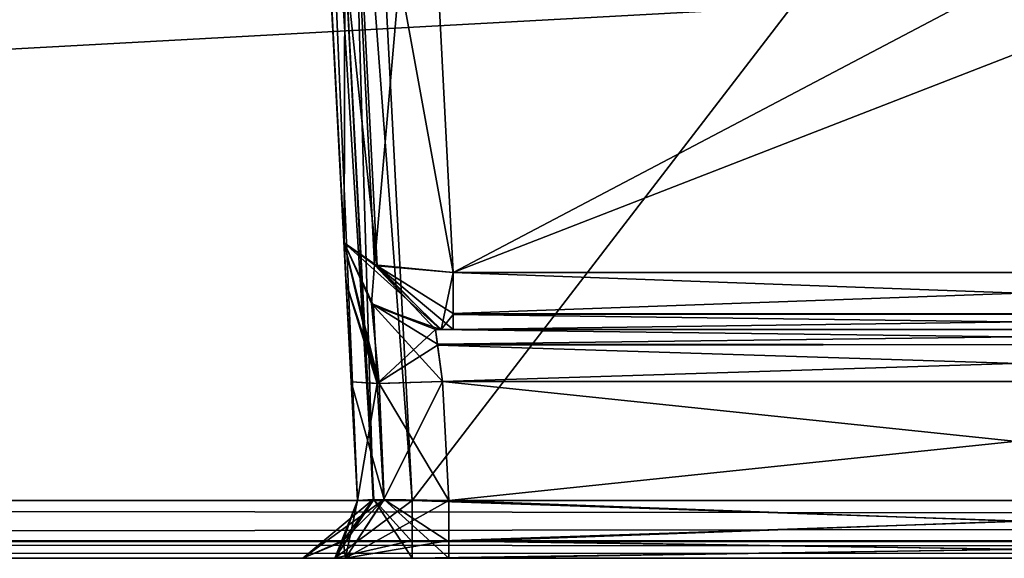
# Model space of a CAD drawing. Header units: inches. Extents: x -9.1 to 9.1, y -1.6 to 4.3.
# Tile 283 of 656: x -4.059 to -3.521, y -1.605 to -1.311. Entities that reach past the tile are written whole.
import ezdxf

# ---------------------------------------------------------------- set-up
doc = ezdxf.new("R2010")
doc.units = ezdxf.units.IN
doc.header["$LTSCALE"] = 65.185185
doc.header["$MEASUREMENT"] = 0
for name, color, linetype in [('2242', 7, 'CONTINUOUS'), ('2365', 7, 'CONTINUOUS'), ('2389', 7, 'CONTINUOUS'), ('2610', 7, 'CONTINUOUS'), ('2618', 7, 'CONTINUOUS'), ('2695', 7, 'CONTINUOUS'), ('2696', 7, 'CONTINUOUS'), ('2738', 7, 'CONTINUOUS'), ('2753', 7, 'CONTINUOUS'), ('2754', 7, 'CONTINUOUS'), ('2755', 7, 'CONTINUOUS'), ('2756', 7, 'CONTINUOUS'), ('2762', 7, 'CONTINUOUS'), ('2763', 7, 'CONTINUOUS'), ('2764', 7, 'CONTINUOUS'), ('2776', 7, 'CONTINUOUS'), ('3121', 7, 'CONTINUOUS'), ('3179', 7, 'CONTINUOUS'), ('3480', 7, 'CONTINUOUS'), ('3538', 7, 'CONTINUOUS'), ('4442', 7, 'CONTINUOUS'), ('4503', 7, 'CONTINUOUS'), ('9487', 7, 'CONTINUOUS'), ('9488', 7, 'CONTINUOUS'), ('9489', 7, 'CONTINUOUS'), ('9490', 7, 'CONTINUOUS'), ('9491', 7, 'CONTINUOUS'), ('9492', 7, 'CONTINUOUS'), ('9493', 7, 'CONTINUOUS'), ('9494', 7, 'CONTINUOUS'), ('9495', 7, 'CONTINUOUS'), ('9496', 7, 'CONTINUOUS'), ('9497', 7, 'CONTINUOUS'), ('9509', 7, 'CONTINUOUS'), ('9510', 7, 'CONTINUOUS'), ('9781', 7, 'CONTINUOUS'), ('9782', 7, 'CONTINUOUS'), ('9783', 7, 'CONTINUOUS'), ('9784', 7, 'CONTINUOUS'), ('9785', 7, 'CONTINUOUS'), ('9786', 7, 'CONTINUOUS')]:
    doc.layers.add(name, color=color, linetype=linetype)

msp = doc.modelspace()

# ---------------------------------------------------------------- linework, layer by layer
at = {"layer": '2242', "linetype": 'Continuous'}
for points in [[(-8.57837, -1.57343, 4.62775), (8.57837, -1.57343, 4.62775), (-8.52935, -0.63817, 4.57874), (-8.57837, -1.57343, 4.62775)], [(-8.52935, -0.63817, 4.57874), (8.57837, -1.57343, 4.62775), (-7.12257, -0.63817, 4.57874), (-8.52935, -0.63817, 4.57874)], [(-7.12257, -0.63817, 4.57874), (8.57837, -1.57343, 4.62775), (-6.87743, -0.63817, 4.57874), (-7.12257, -0.63817, 4.57874)], [(-6.87743, -0.63817, 4.57874), (8.57837, -1.57343, 4.62775), (-6.10626, -0.63866, 4.57876), (-6.87743, -0.63817, 4.57874)], [(-6.10626, -0.63866, 4.57876), (8.57837, -1.57343, 4.62775), (-5.89369, -0.63806, 4.57873), (-6.10626, -0.63866, 4.57876)], [(-5.89369, -0.63806, 4.57873), (8.57837, -1.57343, 4.62775), (-5.12257, -0.63817, 4.57874), (-5.89369, -0.63806, 4.57873)], [(-5.12257, -0.63817, 4.57874), (8.57837, -1.57343, 4.62775), (-4.87743, -0.63817, 4.57874), (-5.12257, -0.63817, 4.57874)], [(-4.87743, -0.63817, 4.57874), (8.57837, -1.57343, 4.62775), (-4.1063, -0.63817, 4.57874), (-4.87743, -0.63817, 4.57874)], [(-4.1063, -0.63817, 4.57874), (8.57837, -1.57343, 4.62775), (-3.89369, -0.63806, 4.57873), (-4.1063, -0.63817, 4.57874)], [(-3.89369, -0.63806, 4.57873), (8.57837, -1.57343, 4.62775), (-3.12257, -0.63817, 4.57874), (-3.89369, -0.63806, 4.57873)]]:
    msp.add_3dface(points, dxfattribs=at)
at = {"layer": '2365', "linetype": 'Continuous'}
for points in [[(-3.84469, -1.57343, 4.42625), (-3.8937, -0.63817, 4.47526), (-3.17481, -1.57343, 4.42625), (-3.84469, -1.57343, 4.42625)], [(-3.17481, -1.57343, 4.42625), (-3.8937, -0.63817, 4.47526), (-3.1258, -0.63817, 4.47526), (-3.17481, -1.57343, 4.42625)]]:
    msp.add_3dface(points, dxfattribs=at)
at = {"layer": '2389', "linetype": 'Continuous'}
for points in [[(-8.57831, -1.605, -4.59779), (8.57828, -1.605, -4.59779), (-5.99933, -1.605, -4.51066), (-8.57831, -1.605, -4.59779)], [(8.57828, -1.605, 4.59779), (-8.57831, -1.605, 4.59779), (5.99933, -1.605, 4.51066), (8.57828, -1.605, 4.59779)], [(5.99933, -1.605, 4.51066), (-8.57831, -1.605, 4.59779), (1.99933, -1.605, 4.51066), (5.99933, -1.605, 4.51066)], [(1.99933, -1.605, 4.51066), (-8.57831, -1.605, 4.59779), (-2.00067, -1.605, 4.51066), (1.99933, -1.605, 4.51066)], [(-2.00067, -1.605, 4.51066), (-8.57831, -1.605, 4.59779), (-2.31452, -1.605, 4.45621), (-2.00067, -1.605, 4.51066)], [(-2.31452, -1.605, 4.45621), (-8.57831, -1.605, 4.59779), (-2.82518, -1.605, 4.45621), (-2.31452, -1.605, 4.45621)], [(-2.82518, -1.605, 4.45621), (-8.57831, -1.605, 4.59779), (-3.17482, -1.605, 4.45621), (-2.82518, -1.605, 4.45621)], [(-3.17482, -1.605, 4.45621), (-8.57831, -1.605, 4.59779), (-3.84468, -1.605, 4.45621), (-3.17482, -1.605, 4.45621)], [(-3.84468, -1.605, 4.45621), (-8.57831, -1.605, 4.59779), (-4.15532, -1.605, 4.45621), (-3.84468, -1.605, 4.45621)], [(-5.99933, -1.605, -4.51066), (8.57828, -1.605, -4.59779), (-1.99933, -1.605, -4.51066), (-5.99933, -1.605, -4.51066)], [(-5.99933, -1.605, -4.51066), (-1.99933, -1.605, -4.51066), (-5.68548, -1.605, -4.45621), (-5.99933, -1.605, -4.51066)], [(-5.68548, -1.605, -4.45621), (-1.99933, -1.605, -4.51066), (-5.17482, -1.605, -4.45621), (-5.68548, -1.605, -4.45621)], [(-5.17482, -1.605, -4.45621), (-1.99933, -1.605, -4.51066), (-4.82518, -1.605, -4.45621), (-5.17482, -1.605, -4.45621)], [(-4.82518, -1.605, -4.45621), (-1.99933, -1.605, -4.51066), (-4.15532, -1.605, -4.45621), (-4.82518, -1.605, -4.45621)], [(-4.15532, -1.605, -4.45621), (-1.99933, -1.605, -4.51066), (-3.84468, -1.605, -4.45621), (-4.15532, -1.605, -4.45621)], [(-4.11292, -1.605, -4.43865), (-4.15532, -1.605, -4.45621), (-3.84468, -1.605, -4.45621), (-4.11292, -1.605, -4.43865)], [(-3.88708, -1.605, 4.43865), (-3.84468, -1.605, 4.45621), (-4.15532, -1.605, 4.45621), (-3.88708, -1.605, 4.43865)], [(-3.9046, -1.605, 4.39628), (-3.88708, -1.605, 4.43865), (-4.15532, -1.605, 4.45621), (-3.9046, -1.605, 4.39628)], [(-4.11295, -1.605, 4.43868), (-3.9046, -1.605, 4.39628), (-4.15532, -1.605, 4.45621), (-4.11295, -1.605, 4.43868)], [(-3.9046, -1.605, 4.1998), (-3.9046, -1.605, 4.39628), (-4.11295, -1.605, 4.43868), (-3.9046, -1.605, 4.1998)], [(-4.0954, -1.605, 4.39628), (-3.9046, -1.605, 4.1998), (-4.11295, -1.605, 4.43868), (-4.0954, -1.605, 4.39628)], [(-4.0954, -1.605, -4.39628), (-4.11292, -1.605, -4.43865), (-3.84468, -1.605, -4.45621), (-4.0954, -1.605, -4.39628)], [(-4.0954, -1.605, -4.1998), (-4.0954, -1.605, -4.39628), (-3.88705, -1.605, -4.43868), (-4.0954, -1.605, -4.1998)], [(-3.88705, -1.605, -4.43868), (-4.0954, -1.605, -4.39628), (-3.84468, -1.605, -4.45621), (-3.88705, -1.605, -4.43868)], [(-4.0954, -1.605, 4.1998), (-4.0954, -1.605, -4.1998), (-3.9046, -1.605, -4.39628), (-4.0954, -1.605, 4.1998)], [(-3.9046, -1.605, -4.39628), (-4.0954, -1.605, -4.1998), (-3.88705, -1.605, -4.43868), (-3.9046, -1.605, -4.39628)], [(-3.9046, -1.605, 4.1998), (-4.0954, -1.605, 4.39628), (-3.9046, -1.605, -4.1998), (-3.9046, -1.605, 4.1998)], [(-4.0954, -1.605, 4.39628), (-4.0954, -1.605, 4.1998), (-3.9046, -1.605, -4.39628), (-4.0954, -1.605, 4.39628)], [(-3.9046, -1.605, -4.1998), (-4.0954, -1.605, 4.39628), (-3.9046, -1.605, -4.39628), (-3.9046, -1.605, -4.1998)], [(-3.88123, -1.605, 4.1433), (-3.9046, -1.605, 4.1998), (-3.88122, -1.605, -4.14328), (-3.88123, -1.605, 4.1433)], [(-3.88122, -1.605, -4.14328), (-3.9046, -1.605, 4.1998), (-3.9046, -1.605, -4.1998), (-3.88122, -1.605, -4.14328)], [(-3.8247, -1.605, 4.1199), (-3.88123, -1.605, 4.1433), (-3.8247, -1.605, -4.1199), (-3.8247, -1.605, 4.1199)], [(-3.8247, -1.605, -4.1199), (-3.88123, -1.605, 4.1433), (-3.88122, -1.605, -4.14328), (-3.8247, -1.605, -4.1199)], [(-3.84468, -1.605, -4.45621), (-1.99933, -1.605, -4.51066), (-3.17482, -1.605, -4.45621), (-3.84468, -1.605, -4.45621)], [(-3.20478, -1.605, 4.1199), (-3.8247, -1.605, 4.1199), (-3.20478, -1.605, -4.1199), (-3.20478, -1.605, 4.1199)], [(-3.20478, -1.605, -4.1199), (-3.8247, -1.605, 4.1199), (-3.8247, -1.605, -4.1199), (-3.20478, -1.605, -4.1199)]]:
    msp.add_3dface(points, dxfattribs=at)
at = {"layer": '2610', "linetype": 'Continuous'}
for points in [[(-3.84469, -1.57343, -4.42625), (-3.1258, -0.63817, -4.47526), (-3.8937, -0.63817, -4.47526), (-3.84469, -1.57343, -4.42625)], [(-3.84469, -1.57343, -4.42625), (-3.17481, -1.57343, -4.42625), (-3.1258, -0.63817, -4.47526), (-3.84469, -1.57343, -4.42625)]]:
    msp.add_3dface(points, dxfattribs=at)
at = {"layer": '2618', "linetype": 'Continuous'}
for points in [[(-1.8937, -0.63817, -4.57874), (-8.57837, -1.57343, -4.62775), (-1.93714, -0.6183, -4.5777), (-1.8937, -0.63817, -4.57874)], [(-1.93714, -0.6183, -4.5777), (-8.57837, -1.57343, -4.62775), (-2.10631, -0.63806, -4.57873), (-1.93714, -0.6183, -4.5777)], [(-3.8937, -0.63817, -4.57874), (-8.57837, -1.57343, -4.62775), (-3.93714, -0.6183, -4.5777), (-3.8937, -0.63817, -4.57874)], [(-3.93714, -0.6183, -4.5777), (-8.57837, -1.57343, -4.62775), (-4.10631, -0.63806, -4.57873), (-3.93714, -0.6183, -4.5777)], [(3.12257, -0.63817, -4.57874), (-8.57837, -1.57343, -4.62775), (3.08276, -0.62178, -4.57788), (3.12257, -0.63817, -4.57874)], [(3.08276, -0.62178, -4.57788), (-8.57837, -1.57343, -4.62775), (2.87743, -0.63817, -4.57874), (3.08276, -0.62178, -4.57788)], [(-2.87743, -0.63817, -4.57874), (-8.57837, -1.57343, -4.62775), (-2.91724, -0.62178, -4.57788), (-2.87743, -0.63817, -4.57874)], [(-2.91724, -0.62178, -4.57788), (-8.57837, -1.57343, -4.62775), (-3.12257, -0.63817, -4.57874), (-2.91724, -0.62178, -4.57788)], [(6.1063, -0.63817, -4.57874), (-8.57837, -1.57343, -4.62775), (5.89369, -0.63806, -4.57873), (6.1063, -0.63817, -4.57874)], [(5.89369, -0.63806, -4.57873), (-8.57837, -1.57343, -4.62775), (5.12257, -0.63817, -4.57874), (5.89369, -0.63806, -4.57873)], [(4.1063, -0.63817, -4.57874), (-8.57837, -1.57343, -4.62775), (3.89369, -0.63806, -4.57873), (4.1063, -0.63817, -4.57874)], [(3.89369, -0.63806, -4.57873), (-8.57837, -1.57343, -4.62775), (3.12257, -0.63817, -4.57874), (3.89369, -0.63806, -4.57873)], [(2.1063, -0.63817, -4.57874), (-8.57837, -1.57343, -4.62775), (1.89369, -0.63806, -4.57873), (2.1063, -0.63817, -4.57874)], [(1.89369, -0.63806, -4.57873), (-8.57837, -1.57343, -4.62775), (-1.8937, -0.63817, -4.57874), (1.89369, -0.63806, -4.57873)], [(-2.10631, -0.63806, -4.57873), (-8.57837, -1.57343, -4.62775), (-2.87743, -0.63817, -4.57874), (-2.10631, -0.63806, -4.57873)], [(8.57837, -1.57343, -4.62775), (-8.57837, -1.57343, -4.62775), (8.52935, -0.63817, -4.57874), (8.57837, -1.57343, -4.62775)], [(8.52935, -0.63817, -4.57874), (-8.57837, -1.57343, -4.62775), (7.12257, -0.63817, -4.57874), (8.52935, -0.63817, -4.57874)], [(7.12257, -0.63817, -4.57874), (-8.57837, -1.57343, -4.62775), (6.87743, -0.63817, -4.57874), (7.12257, -0.63817, -4.57874)], [(6.87743, -0.63817, -4.57874), (-8.57837, -1.57343, -4.62775), (6.1063, -0.63817, -4.57874), (6.87743, -0.63817, -4.57874)], [(5.12257, -0.63817, -4.57874), (-8.57837, -1.57343, -4.62775), (4.87743, -0.63817, -4.57874), (5.12257, -0.63817, -4.57874)], [(4.87743, -0.63817, -4.57874), (-8.57837, -1.57343, -4.62775), (4.1063, -0.63817, -4.57874), (4.87743, -0.63817, -4.57874)], [(2.87743, -0.63817, -4.57874), (-8.57837, -1.57343, -4.62775), (2.1063, -0.63817, -4.57874), (2.87743, -0.63817, -4.57874)], [(-3.12257, -0.63817, -4.57874), (-8.57837, -1.57343, -4.62775), (-3.8937, -0.63817, -4.57874), (-3.12257, -0.63817, -4.57874)]]:
    msp.add_3dface(points, dxfattribs=at)
at = {"layer": '2695', "linetype": 'Continuous'}
for points in [[(-3.83209, -1.48, 4.11649), (-3.1969, -1.48, 4.11649), (-3.83209, -1.48, 3.88012), (-3.83209, -1.48, 4.11649)], [(-3.83209, -1.48, 3.88012), (-3.1969, -1.48, 4.11649), (-3.82929, -1.48, 3.87269), (-3.83209, -1.48, 3.88012)], [(-3.82929, -1.48, 3.87269), (-3.1969, -1.48, 4.11649), (-3.82228, -1.48, 3.86955), (-3.82929, -1.48, 3.87269)], [(-3.1969, -1.48, 4.11649), (-3.1969, -1.48, 3.86955), (-3.82228, -1.48, 3.86955), (-3.1969, -1.48, 4.11649)]]:
    msp.add_3dface(points, dxfattribs=at)
at = {"layer": '2696', "linetype": 'Continuous'}
for points in [[(-3.1969, -1.48, -3.86955), (-3.1969, -1.48, -4.11649), (-3.83209, -1.48, -4.11649), (-3.1969, -1.48, -3.86955)], [(-3.82228, -1.48, -3.86955), (-3.1969, -1.48, -3.86955), (-3.83209, -1.48, -4.11649), (-3.82228, -1.48, -3.86955)], [(-3.82895, -1.48, -3.87237), (-3.82228, -1.48, -3.86955), (-3.83209, -1.48, -4.11649), (-3.82895, -1.48, -3.87237)], [(-3.83209, -1.48, -3.88012), (-3.82895, -1.48, -3.87237), (-3.83209, -1.48, -4.11649), (-3.83209, -1.48, -3.88012)]]:
    msp.add_3dface(points, dxfattribs=at)
at = {"layer": '2738', "linetype": 'Continuous'}
for points in [[(-3.83865, -1.13627, 3.69695), (-3.82228, -1.44873, 3.82319), (-3.22861, -1.13627, 3.69695), (-3.83865, -1.13627, 3.69695)], [(-3.22861, -1.13627, 3.69695), (-3.82228, -1.44873, 3.82319), (-3.19722, -1.44873, 3.82319), (-3.22861, -1.13627, 3.69695)]]:
    msp.add_3dface(points, dxfattribs=at)
at = {"layer": '2753', "linetype": 'Continuous'}
for points in [[(-3.82228, -1.44873, 3.82319), (-3.82228, -1.47124, 3.84128), (-3.19722, -1.44873, 3.82319), (-3.82228, -1.44873, 3.82319)], [(-3.19722, -1.44873, 3.82319), (-3.82228, -1.47124, 3.84128), (-3.19706, -1.47145, 3.84158), (-3.19722, -1.44873, 3.82319)], [(-3.82228, -1.47124, 3.84128), (-3.82228, -1.48, 3.86955), (-3.19706, -1.47145, 3.84158), (-3.82228, -1.47124, 3.84128)], [(-3.82228, -1.48, 3.86955), (-3.1969, -1.48, 3.86955), (-3.19706, -1.47145, 3.84158), (-3.82228, -1.48, 3.86955)]]:
    msp.add_3dface(points, dxfattribs=at)
at = {"layer": '2754', "linetype": 'Continuous'}
for points in [[(-3.82929, -1.48, 3.87269), (-3.88202, -1.43262, 3.88012), (-3.86593, -1.46681, 3.88012), (-3.82929, -1.48, 3.87269)], [(-3.88202, -1.43262, 3.88012), (-3.82929, -1.48, 3.87269), (-3.86391, -1.44503, 3.8399), (-3.88202, -1.43262, 3.88012)], [(-3.82929, -1.48, 3.87269), (-3.82228, -1.48, 3.86955), (-3.86391, -1.44503, 3.8399), (-3.82929, -1.48, 3.87269)], [(-3.86391, -1.44503, 3.8399), (-3.82228, -1.48, 3.86955), (-3.82228, -1.47124, 3.84128), (-3.86391, -1.44503, 3.8399)], [(-3.82228, -1.44873, 3.82319), (-3.86391, -1.44503, 3.8399), (-3.82228, -1.47124, 3.84128), (-3.82228, -1.44873, 3.82319)], [(-3.83209, -1.48, 3.88012), (-3.82929, -1.48, 3.87269), (-3.86593, -1.46681, 3.88012), (-3.83209, -1.48, 3.88012)]]:
    msp.add_3dface(points, dxfattribs=at)
at = {"layer": '2755', "linetype": 'Continuous'}
for points in [[(-3.88202, -1.43262, 3.88012), (-3.88202, -1.43262, 4.11652), (-3.86701, -1.46579, 4.11649), (-3.88202, -1.43262, 3.88012)], [(-3.88202, -1.43262, 3.88012), (-3.86701, -1.46579, 4.11649), (-3.86593, -1.46681, 3.88012), (-3.88202, -1.43262, 3.88012)], [(-3.86701, -1.46579, 4.11649), (-3.83209, -1.48, 4.11649), (-3.86593, -1.46681, 3.88012), (-3.86701, -1.46579, 4.11649)], [(-3.83209, -1.48, 4.11649), (-3.83209, -1.48, 3.88012), (-3.86593, -1.46681, 3.88012), (-3.83209, -1.48, 4.11649)]]:
    msp.add_3dface(points, dxfattribs=at)
at = {"layer": '2756', "linetype": 'Continuous'}
for points in [[(-3.89857, -1.11696, 3.75259), (-3.9385, -0.355, 4.51799), (-3.88202, -1.43262, 3.88012), (-3.89857, -1.11696, 3.75259)], [(-3.88202, -1.43262, 3.88012), (-3.9385, -0.355, 4.51799), (-3.88202, -1.43262, 4.11652), (-3.88202, -1.43262, 3.88012)], [(-3.88202, -1.43262, 4.11652), (-3.9385, -0.355, 4.51799), (-3.88087, -1.45461, 4.17158), (-3.88202, -1.43262, 4.11652)], [(-3.88087, -1.45461, 4.17158), (-3.9385, -0.355, 4.51799), (-3.87805, -1.50846, 4.19638), (-3.88087, -1.45461, 4.17158)], [(-3.87805, -1.50846, 4.19638), (-3.9385, -0.355, 4.51799), (-3.87464, -1.57343, 4.19979), (-3.87805, -1.50846, 4.19638)], [(-3.87464, -1.57343, 4.19979), (-3.9385, -0.355, 4.51799), (-3.92366, -0.63819, 4.4453), (-3.87464, -1.57343, 4.19979)], [(-3.87464, -1.57343, 4.39629), (-3.87464, -1.57343, 4.19979), (-3.92366, -0.63819, 4.4453), (-3.87464, -1.57343, 4.39629)]]:
    msp.add_3dface(points, dxfattribs=at)
at = {"layer": '2762', "linetype": 'Continuous'}
for points in [[(-3.87464, -1.57343, 4.39629), (-3.92366, -0.63819, 4.4453), (-3.91455, -0.63882, 4.46676), (-3.87464, -1.57343, 4.39629)], [(-3.91455, -0.63882, 4.46676), (-3.8937, -0.63817, 4.47526), (-3.86609, -1.5728, 4.41733), (-3.91455, -0.63882, 4.46676)], [(-3.87464, -1.57343, 4.39629), (-3.91455, -0.63882, 4.46676), (-3.86609, -1.5728, 4.41733), (-3.87464, -1.57343, 4.39629)], [(-3.86609, -1.5728, 4.41733), (-3.8937, -0.63817, 4.47526), (-3.84469, -1.57343, 4.42625), (-3.86609, -1.5728, 4.41733)]]:
    msp.add_3dface(points, dxfattribs=at)
at = {"layer": '2763', "linetype": 'Continuous'}
for points in [[(-3.88708, -1.605, 4.43865), (-3.9046, -1.605, 4.39628), (-3.86609, -1.5728, 4.41733), (-3.88708, -1.605, 4.43865)], [(-3.86609, -1.5728, 4.41733), (-3.9046, -1.605, 4.39628), (-3.88313, -1.59595, 4.39629), (-3.86609, -1.5728, 4.41733)], [(-3.88708, -1.605, 4.43865), (-3.86609, -1.5728, 4.41733), (-3.84469, -1.57343, 4.42625), (-3.88708, -1.605, 4.43865)], [(-3.88708, -1.605, 4.43865), (-3.84469, -1.57343, 4.42625), (-3.84469, -1.59535, 4.43416), (-3.88708, -1.605, 4.43865)], [(-3.87464, -1.57343, 4.39629), (-3.86609, -1.5728, 4.41733), (-3.88313, -1.59595, 4.39629), (-3.87464, -1.57343, 4.39629)], [(-3.84468, -1.605, 4.45621), (-3.88708, -1.605, 4.43865), (-3.84469, -1.59535, 4.43416), (-3.84468, -1.605, 4.45621)]]:
    msp.add_3dface(points, dxfattribs=at)
at = {"layer": '2764', "linetype": 'Continuous'}
for points in [[(-3.84469, -1.59535, 4.43416), (-3.84469, -1.57343, 4.42625), (-3.17481, -1.59595, 4.43473), (-3.84469, -1.59535, 4.43416)], [(-3.17481, -1.59595, 4.43473), (-3.84469, -1.57343, 4.42625), (-3.17481, -1.57343, 4.42625), (-3.17481, -1.59595, 4.43473)], [(-3.17482, -1.605, 4.45621), (-3.84468, -1.605, 4.45621), (-3.84469, -1.59535, 4.43416), (-3.17482, -1.605, 4.45621)], [(-3.17482, -1.605, 4.45621), (-3.84469, -1.59535, 4.43416), (-3.17481, -1.59595, 4.43473), (-3.17482, -1.605, 4.45621)]]:
    msp.add_3dface(points, dxfattribs=at)
at = {"layer": '2776', "linetype": 'Continuous'}
for points in [[(-3.20477, -1.57343, 4.14986), (-3.20137, -1.50843, 4.14645), (-3.82812, -1.50843, 4.14645), (-3.20477, -1.57343, 4.14986)], [(-3.82471, -1.57343, 4.14986), (-3.20477, -1.57343, 4.14986), (-3.82812, -1.50843, 4.14645), (-3.82471, -1.57343, 4.14986)]]:
    msp.add_3dface(points, dxfattribs=at)
at = {"layer": '3121', "linetype": 'Continuous'}
for points in [[(-8.57837, -1.59535, -4.61984), (-8.57837, -1.57343, -4.62775), (8.57837, -1.59595, -4.61927), (-8.57837, -1.59535, -4.61984)], [(8.57837, -1.59595, -4.61927), (-8.57837, -1.57343, -4.62775), (8.57837, -1.57343, -4.62775), (8.57837, -1.59595, -4.61927)], [(8.57828, -1.605, -4.59779), (-8.57831, -1.605, -4.59779), (-8.57837, -1.59535, -4.61984), (8.57828, -1.605, -4.59779)], [(8.57828, -1.605, -4.59779), (-8.57837, -1.59535, -4.61984), (8.57837, -1.59595, -4.61927), (8.57828, -1.605, -4.59779)]]:
    msp.add_3dface(points, dxfattribs=at)
at = {"layer": '3179', "linetype": 'Continuous'}
for points in [[(8.57837, -1.57343, 4.62775), (-8.57837, -1.57343, 4.62775), (-8.57837, -1.59595, 4.61927), (8.57837, -1.57343, 4.62775)], [(8.57837, -1.59535, 4.61984), (8.57837, -1.57343, 4.62775), (-8.57837, -1.59595, 4.61927), (8.57837, -1.59535, 4.61984)], [(-8.57831, -1.605, 4.59779), (8.57837, -1.59535, 4.61984), (-8.57837, -1.59595, 4.61927), (-8.57831, -1.605, 4.59779)], [(-8.57831, -1.605, 4.59779), (8.57828, -1.605, 4.59779), (8.57837, -1.59535, 4.61984), (-8.57831, -1.605, 4.59779)]]:
    msp.add_3dface(points, dxfattribs=at)
at = {"layer": '3480', "linetype": 'Continuous'}
for points in [[(-3.82812, -1.50843, -4.14645), (-3.20137, -1.50843, -4.14645), (-3.82471, -1.57343, -4.14986), (-3.82812, -1.50843, -4.14645)], [(-3.20137, -1.50843, -4.14645), (-3.20477, -1.57343, -4.14986), (-3.82471, -1.57343, -4.14986), (-3.20137, -1.50843, -4.14645)]]:
    msp.add_3dface(points, dxfattribs=at)
at = {"layer": '3538', "linetype": 'Continuous'}
for points in [[(-3.22861, -1.13627, -3.69695), (-3.82228, -1.44873, -3.82319), (-3.83865, -1.13627, -3.69695), (-3.22861, -1.13627, -3.69695)], [(-3.21049, -1.21098, -3.72713), (-3.82228, -1.44873, -3.82319), (-3.22861, -1.13627, -3.69695), (-3.21049, -1.21098, -3.72713)], [(-3.19722, -1.44873, -3.82319), (-3.82228, -1.44873, -3.82319), (-3.21049, -1.21098, -3.72713), (-3.19722, -1.44873, -3.82319)]]:
    msp.add_3dface(points, dxfattribs=at)
at = {"layer": '4442', "linetype": 'Continuous'}
for points in [[(-3.89857, -1.11696, 3.75259), (-3.88202, -1.43262, 3.88012), (-3.86391, -1.44503, 3.8399), (-3.89857, -1.11696, 3.75259)], [(-3.89857, -1.11696, 3.75259), (-3.86391, -1.44503, 3.8399), (-3.87997, -1.13194, 3.71303), (-3.89857, -1.11696, 3.75259)], [(-3.86391, -1.44503, 3.8399), (-3.82228, -1.44873, 3.82319), (-3.87997, -1.13194, 3.71303), (-3.86391, -1.44503, 3.8399)], [(-3.87997, -1.13194, 3.71303), (-3.82228, -1.44873, 3.82319), (-3.83865, -1.13627, 3.69695), (-3.87997, -1.13194, 3.71303)]]:
    msp.add_3dface(points, dxfattribs=at)
at = {"layer": '4503', "linetype": 'Continuous'}
for points in [[(-3.92366, -0.63819, -4.4453), (-3.9385, -0.355, -2.83706), (-3.87464, -1.57343, -4.39629), (-3.92366, -0.63819, -4.4453)], [(-3.87464, -1.57343, -4.39629), (-3.9385, -0.355, -2.83706), (-3.90119, -1.06696, -3.71212), (-3.87464, -1.57343, -4.39629)], [(-3.88087, -1.45461, -4.17158), (-3.87464, -1.57343, -4.39629), (-3.90119, -1.06696, -3.71212), (-3.88087, -1.45461, -4.17158)], [(-3.88202, -1.43262, -4.11652), (-3.88087, -1.45461, -4.17158), (-3.90119, -1.06696, -3.71212), (-3.88202, -1.43262, -4.11652)], [(-3.89857, -1.11696, -3.75259), (-3.88202, -1.43262, -4.11652), (-3.90119, -1.06696, -3.71212), (-3.89857, -1.11696, -3.75259)], [(-3.88202, -1.43262, -3.88012), (-3.88202, -1.43262, -4.11652), (-3.89857, -1.11696, -3.75259), (-3.88202, -1.43262, -3.88012)], [(-3.87805, -1.50846, -4.19638), (-3.87464, -1.57343, -4.39629), (-3.88087, -1.45461, -4.17158), (-3.87805, -1.50846, -4.19638)], [(-3.87464, -1.57343, -4.19979), (-3.87464, -1.57343, -4.39629), (-3.87805, -1.50846, -4.19638), (-3.87464, -1.57343, -4.19979)]]:
    msp.add_3dface(points, dxfattribs=at)
at = {"layer": '9487', "linetype": 'Continuous'}
for points in [[(-3.84469, -1.57343, -4.42625), (-3.84469, -1.59595, -4.43473), (-3.17481, -1.57343, -4.42625), (-3.84469, -1.57343, -4.42625)], [(-3.17481, -1.57343, -4.42625), (-3.84469, -1.59595, -4.43473), (-3.17481, -1.59535, -4.43416), (-3.17481, -1.57343, -4.42625)], [(-3.84469, -1.59595, -4.43473), (-3.84468, -1.605, -4.45621), (-3.17481, -1.59535, -4.43416), (-3.84469, -1.59595, -4.43473)], [(-3.84468, -1.605, -4.45621), (-3.17482, -1.605, -4.45621), (-3.17481, -1.59535, -4.43416), (-3.84468, -1.605, -4.45621)]]:
    msp.add_3dface(points, dxfattribs=at)
at = {"layer": '9488', "linetype": 'Continuous'}
for points in [[(-3.88705, -1.605, -4.43868), (-3.84468, -1.605, -4.45621), (-3.86573, -1.5728, -4.41769), (-3.88705, -1.605, -4.43868)], [(-3.87464, -1.57343, -4.39629), (-3.88705, -1.605, -4.43868), (-3.86573, -1.5728, -4.41769), (-3.87464, -1.57343, -4.39629)], [(-3.88705, -1.605, -4.43868), (-3.87464, -1.57343, -4.39629), (-3.88256, -1.59535, -4.39629), (-3.88705, -1.605, -4.43868)], [(-3.84468, -1.605, -4.45621), (-3.84469, -1.59595, -4.43473), (-3.86573, -1.5728, -4.41769), (-3.84468, -1.605, -4.45621)], [(-3.84469, -1.59595, -4.43473), (-3.84469, -1.57343, -4.42625), (-3.86573, -1.5728, -4.41769), (-3.84469, -1.59595, -4.43473)], [(-3.9046, -1.605, -4.39628), (-3.88705, -1.605, -4.43868), (-3.88256, -1.59535, -4.39629), (-3.9046, -1.605, -4.39628)]]:
    msp.add_3dface(points, dxfattribs=at)
at = {"layer": '9489', "linetype": 'Continuous'}
for points in [[(-3.87464, -1.57343, -4.39629), (-3.87464, -1.57343, -4.19979), (-3.88313, -1.59595, -4.19979), (-3.87464, -1.57343, -4.39629)], [(-3.87464, -1.57343, -4.39629), (-3.88313, -1.59595, -4.19979), (-3.88256, -1.59535, -4.39629), (-3.87464, -1.57343, -4.39629)], [(-3.9046, -1.605, -4.1998), (-3.9046, -1.605, -4.39628), (-3.88256, -1.59535, -4.39629), (-3.9046, -1.605, -4.1998)], [(-3.88313, -1.59595, -4.19979), (-3.9046, -1.605, -4.1998), (-3.88256, -1.59535, -4.39629), (-3.88313, -1.59595, -4.19979)]]:
    msp.add_3dface(points, dxfattribs=at)
at = {"layer": '9490', "linetype": 'Continuous'}
for points in [[(-3.88122, -1.605, -4.14328), (-3.9046, -1.605, -4.1998), (-3.86024, -1.57278, -4.16462), (-3.88122, -1.605, -4.14328)], [(-3.86024, -1.57278, -4.16462), (-3.9046, -1.605, -4.1998), (-3.88313, -1.59595, -4.19979), (-3.86024, -1.57278, -4.16462)], [(-3.87464, -1.57343, -4.19979), (-3.86024, -1.57278, -4.16462), (-3.88313, -1.59595, -4.19979), (-3.87464, -1.57343, -4.19979)], [(-3.82471, -1.57343, -4.14986), (-3.88122, -1.605, -4.14328), (-3.86024, -1.57278, -4.16462), (-3.82471, -1.57343, -4.14986)], [(-3.88122, -1.605, -4.14328), (-3.82471, -1.57343, -4.14986), (-3.82471, -1.59535, -4.14194), (-3.88122, -1.605, -4.14328)], [(-3.8247, -1.605, -4.1199), (-3.88122, -1.605, -4.14328), (-3.82471, -1.59535, -4.14194), (-3.8247, -1.605, -4.1199)]]:
    msp.add_3dface(points, dxfattribs=at)
at = {"layer": '9491', "linetype": 'Continuous'}
for points in [[(-3.87464, -1.57343, -4.19979), (-3.87805, -1.50846, -4.19638), (-3.86393, -1.50951, -4.16168), (-3.87464, -1.57343, -4.19979)], [(-3.87464, -1.57343, -4.19979), (-3.86393, -1.50951, -4.16168), (-3.86024, -1.57278, -4.16462), (-3.87464, -1.57343, -4.19979)], [(-3.86393, -1.50951, -4.16168), (-3.82812, -1.50843, -4.14645), (-3.86024, -1.57278, -4.16462), (-3.86393, -1.50951, -4.16168)], [(-3.82812, -1.50843, -4.14645), (-3.82471, -1.57343, -4.14986), (-3.86024, -1.57278, -4.16462), (-3.82812, -1.50843, -4.14645)]]:
    msp.add_3dface(points, dxfattribs=at)
at = {"layer": '9492', "linetype": 'Continuous'}
for points in [[(-3.88087, -1.45461, -4.17158), (-3.88202, -1.43262, -4.11652), (-3.86393, -1.50951, -4.16168), (-3.88087, -1.45461, -4.17158)], [(-3.88202, -1.43262, -4.11652), (-3.86599, -1.46676, -4.11649), (-3.86393, -1.50951, -4.16168), (-3.88202, -1.43262, -4.11652)], [(-3.87805, -1.50846, -4.19638), (-3.88087, -1.45461, -4.17158), (-3.86393, -1.50951, -4.16168), (-3.87805, -1.50846, -4.19638)], [(-3.86599, -1.46676, -4.11649), (-3.83209, -1.48, -4.11649), (-3.86393, -1.50951, -4.16168), (-3.86599, -1.46676, -4.11649)], [(-3.86393, -1.50951, -4.16168), (-3.83209, -1.48, -4.11649), (-3.83091, -1.48847, -4.13738), (-3.86393, -1.50951, -4.16168)], [(-3.82812, -1.50843, -4.14645), (-3.86393, -1.50951, -4.16168), (-3.83091, -1.48847, -4.13738), (-3.82812, -1.50843, -4.14645)]]:
    msp.add_3dface(points, dxfattribs=at)
at = {"layer": '9493', "linetype": 'Continuous'}
for points in [[(-3.1969, -1.48, -4.11649), (-3.19814, -1.48787, -4.13674), (-3.83209, -1.48, -4.11649), (-3.1969, -1.48, -4.11649)], [(-3.83209, -1.48, -4.11649), (-3.19814, -1.48787, -4.13674), (-3.83091, -1.48847, -4.13738), (-3.83209, -1.48, -4.11649)], [(-3.19814, -1.48787, -4.13674), (-3.20137, -1.50843, -4.14645), (-3.83091, -1.48847, -4.13738), (-3.19814, -1.48787, -4.13674)], [(-3.20137, -1.50843, -4.14645), (-3.82812, -1.50843, -4.14645), (-3.83091, -1.48847, -4.13738), (-3.20137, -1.50843, -4.14645)]]:
    msp.add_3dface(points, dxfattribs=at)
at = {"layer": '9494', "linetype": 'Continuous'}
for points in [[(-3.88202, -1.43262, -4.11652), (-3.88202, -1.43262, -3.88012), (-3.86702, -1.46578, -3.88012), (-3.88202, -1.43262, -4.11652)], [(-3.88202, -1.43262, -4.11652), (-3.86702, -1.46578, -3.88012), (-3.86599, -1.46676, -4.11649), (-3.88202, -1.43262, -4.11652)], [(-3.86702, -1.46578, -3.88012), (-3.83209, -1.48, -3.88012), (-3.86599, -1.46676, -4.11649), (-3.86702, -1.46578, -3.88012)], [(-3.83209, -1.48, -3.88012), (-3.83209, -1.48, -4.11649), (-3.86599, -1.46676, -4.11649), (-3.83209, -1.48, -3.88012)]]:
    msp.add_3dface(points, dxfattribs=at)
at = {"layer": '9495', "linetype": 'Continuous'}
for points in [[(-3.88202, -1.43262, -3.88012), (-3.86532, -1.44463, -3.84127), (-3.86702, -1.46578, -3.88012), (-3.88202, -1.43262, -3.88012)], [(-3.86532, -1.44463, -3.84127), (-3.83209, -1.48, -3.88012), (-3.86702, -1.46578, -3.88012), (-3.86532, -1.44463, -3.84127)], [(-3.82895, -1.48, -3.87237), (-3.83209, -1.48, -3.88012), (-3.86532, -1.44463, -3.84127), (-3.82895, -1.48, -3.87237)], [(-3.82228, -1.44873, -3.82319), (-3.82895, -1.48, -3.87237), (-3.86532, -1.44463, -3.84127), (-3.82228, -1.44873, -3.82319)], [(-3.82895, -1.48, -3.87237), (-3.82228, -1.44873, -3.82319), (-3.82228, -1.47163, -3.84185), (-3.82895, -1.48, -3.87237)], [(-3.82228, -1.48, -3.86955), (-3.82895, -1.48, -3.87237), (-3.82228, -1.47163, -3.84185), (-3.82228, -1.48, -3.86955)]]:
    msp.add_3dface(points, dxfattribs=at)
at = {"layer": '9496', "linetype": 'Continuous'}
for points in [[(-3.82228, -1.47163, -3.84185), (-3.82228, -1.44873, -3.82319), (-3.19706, -1.47145, -3.84159), (-3.82228, -1.47163, -3.84185)], [(-3.19706, -1.47145, -3.84159), (-3.82228, -1.44873, -3.82319), (-3.19722, -1.44873, -3.82319), (-3.19706, -1.47145, -3.84159)], [(-3.1969, -1.48, -3.86955), (-3.82228, -1.47163, -3.84185), (-3.19706, -1.47145, -3.84159), (-3.1969, -1.48, -3.86955)], [(-3.1969, -1.48, -3.86955), (-3.82228, -1.48, -3.86955), (-3.82228, -1.47163, -3.84185), (-3.1969, -1.48, -3.86955)]]:
    msp.add_3dface(points, dxfattribs=at)
at = {"layer": '9497', "linetype": 'Continuous'}
for points in [[(-3.88202, -1.43262, -3.88012), (-3.89857, -1.11696, -3.75259), (-3.88124, -1.13152, -3.71422), (-3.88202, -1.43262, -3.88012)], [(-3.88202, -1.43262, -3.88012), (-3.88124, -1.13152, -3.71422), (-3.86532, -1.44463, -3.84127), (-3.88202, -1.43262, -3.88012)], [(-3.88124, -1.13152, -3.71422), (-3.83865, -1.13627, -3.69695), (-3.86532, -1.44463, -3.84127), (-3.88124, -1.13152, -3.71422)], [(-3.83865, -1.13627, -3.69695), (-3.82228, -1.44873, -3.82319), (-3.86532, -1.44463, -3.84127), (-3.83865, -1.13627, -3.69695)]]:
    msp.add_3dface(points, dxfattribs=at)
at = {"layer": '9509', "linetype": 'Continuous'}
for points in [[(-3.20477, -1.57343, -4.14986), (-3.20477, -1.59595, -4.14137), (-3.82471, -1.57343, -4.14986), (-3.20477, -1.57343, -4.14986)], [(-3.82471, -1.57343, -4.14986), (-3.20477, -1.59595, -4.14137), (-3.82471, -1.59535, -4.14194), (-3.82471, -1.57343, -4.14986)], [(-3.20478, -1.605, -4.1199), (-3.8247, -1.605, -4.1199), (-3.82471, -1.59535, -4.14194), (-3.20478, -1.605, -4.1199)], [(-3.20477, -1.59595, -4.14137), (-3.20478, -1.605, -4.1199), (-3.82471, -1.59535, -4.14194), (-3.20477, -1.59595, -4.14137)]]:
    msp.add_3dface(points, dxfattribs=at)
at = {"layer": '9510', "linetype": 'Continuous'}
for points in [[(-3.92366, -0.63819, -4.4453), (-3.87464, -1.57343, -4.39629), (-3.86573, -1.5728, -4.41769), (-3.92366, -0.63819, -4.4453)], [(-3.92366, -0.63819, -4.4453), (-3.86573, -1.5728, -4.41769), (-3.91516, -0.63882, -4.46615), (-3.92366, -0.63819, -4.4453)], [(-3.84469, -1.57343, -4.42625), (-3.8937, -0.63817, -4.47526), (-3.91516, -0.63882, -4.46615), (-3.84469, -1.57343, -4.42625)], [(-3.86573, -1.5728, -4.41769), (-3.84469, -1.57343, -4.42625), (-3.91516, -0.63882, -4.46615), (-3.86573, -1.5728, -4.41769)]]:
    msp.add_3dface(points, dxfattribs=at)
at = {"layer": '9781', "linetype": 'Continuous'}
for points in [[(-3.20477, -1.59535, 4.14194), (-3.20477, -1.57343, 4.14986), (-3.82471, -1.59595, 4.14137), (-3.20477, -1.59535, 4.14194)], [(-3.82471, -1.59595, 4.14137), (-3.20477, -1.57343, 4.14986), (-3.82471, -1.57343, 4.14986), (-3.82471, -1.59595, 4.14137)], [(-3.8247, -1.605, 4.1199), (-3.20477, -1.59535, 4.14194), (-3.82471, -1.59595, 4.14137), (-3.8247, -1.605, 4.1199)], [(-3.8247, -1.605, 4.1199), (-3.20478, -1.605, 4.1199), (-3.20477, -1.59535, 4.14194), (-3.8247, -1.605, 4.1199)]]:
    msp.add_3dface(points, dxfattribs=at)
at = {"layer": '9782', "linetype": 'Continuous'}
for points in [[(-3.88123, -1.605, 4.1433), (-3.87464, -1.57343, 4.19979), (-3.88256, -1.59535, 4.19979), (-3.88123, -1.605, 4.1433)], [(-3.88123, -1.605, 4.1433), (-3.8247, -1.605, 4.1199), (-3.86008, -1.57278, 4.16446), (-3.88123, -1.605, 4.1433)], [(-3.87464, -1.57343, 4.19979), (-3.88123, -1.605, 4.1433), (-3.86008, -1.57278, 4.16446), (-3.87464, -1.57343, 4.19979)], [(-3.8247, -1.605, 4.1199), (-3.82471, -1.59595, 4.14137), (-3.86008, -1.57278, 4.16446), (-3.8247, -1.605, 4.1199)], [(-3.82471, -1.59595, 4.14137), (-3.82471, -1.57343, 4.14986), (-3.86008, -1.57278, 4.16446), (-3.82471, -1.59595, 4.14137)], [(-3.9046, -1.605, 4.1998), (-3.88123, -1.605, 4.1433), (-3.88256, -1.59535, 4.19979), (-3.9046, -1.605, 4.1998)]]:
    msp.add_3dface(points, dxfattribs=at)
at = {"layer": '9783', "linetype": 'Continuous'}
for points in [[(-3.87464, -1.57343, 4.19979), (-3.87464, -1.57343, 4.39629), (-3.88313, -1.59595, 4.39629), (-3.87464, -1.57343, 4.19979)], [(-3.87464, -1.57343, 4.19979), (-3.88313, -1.59595, 4.39629), (-3.88256, -1.59535, 4.19979), (-3.87464, -1.57343, 4.19979)], [(-3.9046, -1.605, 4.39628), (-3.9046, -1.605, 4.1998), (-3.88256, -1.59535, 4.19979), (-3.9046, -1.605, 4.39628)], [(-3.88313, -1.59595, 4.39629), (-3.9046, -1.605, 4.39628), (-3.88256, -1.59535, 4.19979), (-3.88313, -1.59595, 4.39629)]]:
    msp.add_3dface(points, dxfattribs=at)
at = {"layer": '9784', "linetype": 'Continuous'}
for points in [[(-3.87805, -1.50846, 4.19638), (-3.87464, -1.57343, 4.19979), (-3.86008, -1.57278, 4.16446), (-3.87805, -1.50846, 4.19638)], [(-3.86282, -1.50951, 4.16057), (-3.87805, -1.50846, 4.19638), (-3.86008, -1.57278, 4.16446), (-3.86282, -1.50951, 4.16057)], [(-3.82471, -1.57343, 4.14986), (-3.82812, -1.50843, 4.14645), (-3.86282, -1.50951, 4.16057), (-3.82471, -1.57343, 4.14986)], [(-3.82471, -1.57343, 4.14986), (-3.86282, -1.50951, 4.16057), (-3.86008, -1.57278, 4.16446), (-3.82471, -1.57343, 4.14986)]]:
    msp.add_3dface(points, dxfattribs=at)
at = {"layer": '9785', "linetype": 'Continuous'}
for points in [[(-3.88202, -1.43262, 4.11652), (-3.88087, -1.45461, 4.17158), (-3.86282, -1.50951, 4.16057), (-3.88202, -1.43262, 4.11652)], [(-3.88202, -1.43262, 4.11652), (-3.86282, -1.50951, 4.16057), (-3.86701, -1.46579, 4.11649), (-3.88202, -1.43262, 4.11652)], [(-3.88087, -1.45461, 4.17158), (-3.87805, -1.50846, 4.19638), (-3.86282, -1.50951, 4.16057), (-3.88087, -1.45461, 4.17158)], [(-3.86282, -1.50951, 4.16057), (-3.82812, -1.50843, 4.14645), (-3.86701, -1.46579, 4.11649), (-3.86282, -1.50951, 4.16057)], [(-3.86701, -1.46579, 4.11649), (-3.82812, -1.50843, 4.14645), (-3.83099, -1.48788, 4.13676), (-3.86701, -1.46579, 4.11649)], [(-3.83209, -1.48, 4.11649), (-3.86701, -1.46579, 4.11649), (-3.83099, -1.48788, 4.13676), (-3.83209, -1.48, 4.11649)]]:
    msp.add_3dface(points, dxfattribs=at)
at = {"layer": '9786', "linetype": 'Continuous'}
for points in [[(-3.83209, -1.48, 4.11649), (-3.83099, -1.48788, 4.13676), (-3.1969, -1.48, 4.11649), (-3.83209, -1.48, 4.11649)], [(-3.1969, -1.48, 4.11649), (-3.83099, -1.48788, 4.13676), (-3.19824, -1.48857, 4.13748), (-3.1969, -1.48, 4.11649)], [(-3.83099, -1.48788, 4.13676), (-3.82812, -1.50843, 4.14645), (-3.19824, -1.48857, 4.13748), (-3.83099, -1.48788, 4.13676)], [(-3.82812, -1.50843, 4.14645), (-3.20137, -1.50843, 4.14645), (-3.19824, -1.48857, 4.13748), (-3.82812, -1.50843, 4.14645)]]:
    msp.add_3dface(points, dxfattribs=at)

doc.saveas('drawing.dxf')
